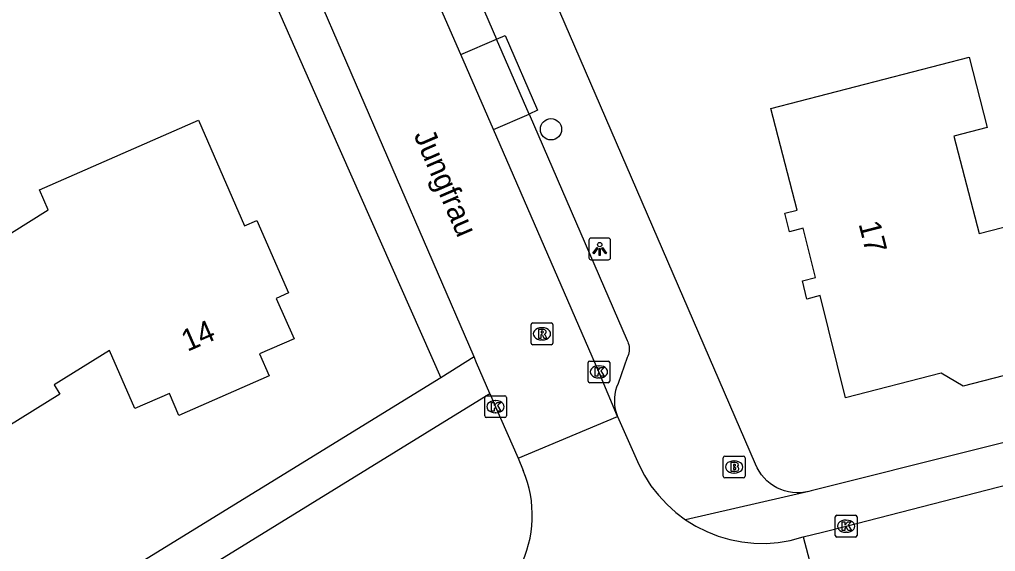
# Model space of a CAD drawing. Extents: x 158838 to 160074, y 386376 to 387776.
# Drawn here: x 159412.68 to 159457.62, y 386718.56 to 386743.04 of the extents above; entities that cross this region are included whole.
import ezdxf

# ---------------------------------------------------------------- set-up
doc = ezdxf.new("R2010")
doc.units = 0
for name, color, linetype in [('IMGEO_Boom', 7, 'Continuous'), ('IMGEO_Brandkraan', 7, 'Continuous'), ('IMGEO_Kolk', 7, 'Continuous'), ('IMGEO_Lichtpunt', 7, 'Continuous'), ('IMGEO_Openbare_ruimte_label', 7, 'Continuous'), ('IMGEO_Pand', 7, 'Continuous'), ('IMGEO_Pand_nummerreeks', 7, 'Continuous'), ('IMGEO_Rijbaan_lokaal_open', 7, 'Continuous'), ('IMGEO_Rioolput', 7, 'Continuous'), ('IMGEO_Voetpad_open', 7, 'Continuous')]:
    doc.layers.add(name, color=color, linetype=linetype)

msp = doc.modelspace()

# ---------------------------------------------------------------- linework, layer by layer
at = {"layer": 'IMGEO_Boom'}
msp.add_circle((159437.149, 386737.987), 0.489, dxfattribs=at)
at = {"layer": 'IMGEO_Brandkraan'}
for p, q in [((159445.083, 386722.019), (159445.083, 386722.871)), ((159445.158, 386722.945), (159446.01, 386722.945)), ((159446.084, 386722.871), (159446.084, 386722.019)), ((159445.571, 386722.725), (159445.596, 386722.725)), ((159446.01, 386721.945), (159445.158, 386721.945)), ((159445.594, 386722.165), (159445.569, 386722.165))]:
    msp.add_line(p, q, dxfattribs=at)
for points in [[(159445.083, 386722.019), (159445.083, 386722.871)], [(159445.158, 386722.945), (159446.01, 386722.945)], [(159446.084, 386722.871), (159446.084, 386722.019)], [(159445.431, 386722.645), (159445.431, 386722.245), (159445.644, 386722.245)], [(159445.662, 386722.645), (159445.431, 386722.645)], [(159445.61, 386722.564), (159445.556, 386722.564), (159445.556, 386722.488)], [(159445.556, 386722.488), (159445.609, 386722.488)], [(159445.618, 386722.412), (159445.556, 386722.412), (159445.556, 386722.331)], [(159445.556, 386722.331), (159445.618, 386722.331)], [(159446.01, 386721.945), (159445.158, 386721.945)]]:
    msp.add_lwpolyline(points, dxfattribs=at)
for centre, radius, start, end in [((159445.16, 386722.869), 0.0765, 91.552, 178.448), ((159445.16, 386722.869), 0.0765, 91.552, 178.448), ((159446.008, 386722.869), 0.0765, 1.552, 88.448), ((159446.008, 386722.869), 0.0765, 1.552, 88.448), ((159445.611, 386722.526), 0.0379, 267.8285, 90.9355), ((159445.619, 386722.371), 0.0404, 269.8759, 90.5077), ((159445.666, 386722.5), 0.145, 59.4692, 91.5367), ((159445.691, 386722.547), 0.0922, 285.5137, 58.1501), ((159445.696, 386722.355), 0.105, 301.3115, 78.989), ((159445.16, 386722.021), 0.0765, 181.552, 268.448), ((159445.16, 386722.021), 0.0765, 181.552, 268.448), ((159445.65, 386722.496), 0.251, 268.6676, 293.5347), ((159446.008, 386722.021), 0.0765, 271.552, 358.448), ((159446.008, 386722.021), 0.0765, 271.552, 358.448)]:
    msp.add_arc(centre, radius, start, end, dxfattribs=at)
for centre, major_axis, ratio, start_param, end_param in [((159445.57, 386722.445), (-0.387, 0.002), 0.722429, 4.712389, 7.853982), ((159445.595, 386722.445), (-0.39, 0.002), 0.717154, 1.570796, 4.712389)]:
    msp.add_ellipse(centre, major_axis=major_axis, ratio=ratio, start_param=start_param, end_param=end_param, dxfattribs=at)
at = {"layer": 'IMGEO_Kolk'}
for p, q in [((159438.857, 386726.395), (159438.857, 386727.247)), ((159438.932, 386727.321), (159439.784, 386727.321)), ((159439.858, 386727.247), (159439.858, 386726.395)), ((159439.345, 386727.101), (159439.37, 386727.101)), ((159439.368, 386726.541), (159439.343, 386726.541)), ((159439.784, 386726.321), (159438.932, 386726.321)), ((159434.097, 386724.793), (159434.097, 386725.645)), ((159434.172, 386725.719), (159435.024, 386725.719)), ((159434.585, 386725.499), (159434.61, 386725.499)), ((159435.098, 386725.645), (159435.098, 386724.793)), ((159435.024, 386724.719), (159434.172, 386724.719)), ((159434.608, 386724.939), (159434.583, 386724.939)), ((159450.241, 386719.293), (159450.241, 386720.145)), ((159450.316, 386720.219), (159451.168, 386720.219)), ((159451.242, 386720.145), (159451.242, 386719.293)), ((159450.729, 386719.999), (159450.754, 386719.999)), ((159451.168, 386719.219), (159450.316, 386719.219)), ((159450.752, 386719.439), (159450.727, 386719.439))]:
    msp.add_line(p, q, dxfattribs=at)
for points in [[(159438.857, 386726.395), (159438.857, 386727.247)], [(159438.932, 386727.321), (159439.784, 386727.321)], [(159439.858, 386727.247), (159439.858, 386726.395)], [(159439.178, 386727.021), (159439.301, 386727.021), (159439.301, 386726.87), (159439.431, 386727.021), (159439.595, 386727.021), (159439.449, 386726.87), (159439.602, 386726.621), (159439.45, 386726.621), (159439.365, 386726.785), (159439.301, 386726.718), (159439.301, 386726.621), (159439.178, 386726.621), (159439.178, 386727.021)], [(159439.784, 386726.321), (159438.932, 386726.321)], [(159434.097, 386724.793), (159434.097, 386725.645)], [(159434.172, 386725.719), (159435.024, 386725.719)], [(159435.098, 386725.645), (159435.098, 386724.793)], [(159434.418, 386725.419), (159434.541, 386725.419), (159434.541, 386725.268), (159434.671, 386725.419), (159434.835, 386725.419), (159434.689, 386725.268), (159434.842, 386725.019), (159434.69, 386725.019), (159434.605, 386725.183), (159434.541, 386725.116), (159434.541, 386725.019), (159434.418, 386725.019), (159434.418, 386725.419)], [(159435.024, 386724.719), (159434.172, 386724.719)], [(159450.241, 386719.293), (159450.241, 386720.145)], [(159450.316, 386720.219), (159451.168, 386720.219)], [(159451.242, 386720.145), (159451.242, 386719.293)], [(159450.562, 386719.919), (159450.685, 386719.919), (159450.685, 386719.768), (159450.815, 386719.919), (159450.979, 386719.919), (159450.833, 386719.768), (159450.986, 386719.519), (159450.834, 386719.519), (159450.749, 386719.683), (159450.685, 386719.616), (159450.685, 386719.519), (159450.562, 386719.519), (159450.562, 386719.919)], [(159451.168, 386719.219), (159450.316, 386719.219)]]:
    msp.add_lwpolyline(points, dxfattribs=at)
for centre, start, end in [((159438.934, 386727.245), 91.552, 178.448), ((159438.934, 386727.245), 91.552, 178.448), ((159439.782, 386727.245), 1.552, 88.448), ((159439.782, 386727.245), 1.552, 88.448), ((159438.934, 386726.397), 181.552, 268.448), ((159438.934, 386726.397), 181.552, 268.448), ((159439.782, 386726.397), 271.552, 358.448), ((159439.782, 386726.397), 271.552, 358.448), ((159434.174, 386725.643), 91.552, 178.448), ((159434.174, 386725.643), 91.552, 178.448), ((159435.022, 386725.643), 1.552, 88.448), ((159435.022, 386725.643), 1.552, 88.448), ((159434.174, 386724.795), 181.552, 268.448), ((159434.174, 386724.795), 181.552, 268.448), ((159435.022, 386724.795), 271.552, 358.448), ((159435.022, 386724.795), 271.552, 358.448), ((159450.318, 386720.143), 91.552, 178.448), ((159450.318, 386720.143), 91.552, 178.448), ((159451.166, 386720.143), 1.552, 88.448), ((159451.166, 386720.143), 1.552, 88.448), ((159450.318, 386719.295), 181.552, 268.448), ((159450.318, 386719.295), 181.552, 268.448), ((159451.166, 386719.295), 271.552, 358.448), ((159451.166, 386719.295), 271.552, 358.448)]:
    msp.add_arc(centre, 0.0765, start, end, dxfattribs=at)
for centre, major_axis, ratio, start_param, end_param in [((159439.344, 386726.821), (-0.387, 0.002), 0.722429, 4.712389, 7.853982), ((159439.369, 386726.821), (-0.39, 0.002), 0.717154, 1.570796, 4.712389), ((159434.584, 386725.219), (-0.387, 0.002), 0.722429, 4.712389, 7.853982), ((159434.609, 386725.219), (-0.39, 0.002), 0.717154, 1.570796, 4.712389), ((159450.728, 386719.719), (-0.387, 0.002), 0.722429, 4.712389, 7.853982), ((159450.753, 386719.719), (-0.39, 0.002), 0.717154, 1.570796, 4.712389)]:
    msp.add_ellipse(centre, major_axis=major_axis, ratio=ratio, start_param=start_param, end_param=end_param, dxfattribs=at)
at = {"layer": 'IMGEO_Lichtpunt'}
for p, q in [((159438.896, 386732.884), (159438.896, 386732.077)), ((159438.896, 386732.884), (159438.896, 386732.077)), ((159439.798, 386732.979), (159438.99, 386732.979)), ((159439.798, 386732.979), (159438.99, 386732.979)), ((159439.892, 386732.077), (159439.892, 386732.884)), ((159439.892, 386732.077), (159439.892, 386732.884)), ((159438.99, 386731.983), (159439.798, 386731.983)), ((159438.99, 386731.983), (159439.798, 386731.983))]:
    msp.add_line(p, q, dxfattribs=at)
for points in [[(159439.27, 386732.548), (159439.309, 386732.52), (159439.121, 386732.258), (159439.083, 386732.285), (159439.27, 386732.548)], [(159439.372, 386732.5), (159439.419, 386732.5), (159439.419, 386732.178), (159439.372, 386732.178), (159439.372, 386732.5)], [(159439.482, 386732.52), (159439.52, 386732.547), (159439.707, 386732.285), (159439.668, 386732.257), (159439.482, 386732.52)]]:
    msp.add_lwpolyline(points, dxfattribs=at)
msp.add_circle((159439.395, 386732.682), 0.0994, dxfattribs=at)
for centre, start, end in [((159438.99, 386732.884), 90, 180), ((159438.99, 386732.884), 90, 180), ((159439.798, 386732.884), 0, 90), ((159439.798, 386732.884), 0, 90), ((159438.99, 386732.077), 180, 270), ((159438.99, 386732.077), 180, 270), ((159439.798, 386732.077), 270, 0), ((159439.798, 386732.077), 270, 360)]:
    msp.add_arc(centre, 0.0946, start, end, dxfattribs=at)
at = {"layer": 'IMGEO_Pand'}
for points in [[(159457.967, 386726.64), (159456.131, 386726.163), (159455.116, 386726.768), (159450.717, 386725.632), (159449.547, 386730.336), (159448.936, 386730.161), (159448.724, 386731.019), (159449.335, 386731.171), (159448.759, 386733.437), (159448.128, 386733.263), (159447.912, 386734.118), (159448.484, 386734.263), (159447.274, 386738.941), (159456.404, 386741.302)], [(159456.404, 386741.302), (159457.24, 386738.068), (159455.701, 386737.67), (159456.86, 386733.187), (159462.048, 386734.529)], [(159410.612, 386732.165), (159413.994, 386734.281), (159413.592, 386735.197), (159420.918, 386738.411), (159423.04, 386733.55), (159423.598, 386733.795), (159425.059, 386730.465), (159424.502, 386730.199), (159425.318, 386728.348), (159423.721, 386727.653), (159424.167, 386726.636), (159420.021, 386724.817), (159419.579, 386725.824), (159417.989, 386725.13), (159416.824, 386727.799), (159414.273, 386726.221), (159414.536, 386725.796), (159409.724, 386722.824)]]:
    msp.add_lwpolyline(points, dxfattribs=at)
at = {"layer": 'IMGEO_Rijbaan_lokaal_open'}
for points in [[(159432.995, 386741.426), (159430.408, 386747.366), (159429.269, 386750), (159422.713, 386765.168), (159421.744, 386767.43)], [(159433.61, 386727.506), (159426.056, 386744.954), (159423.859, 386750), (159423.765, 386750.217)], [(159434.498, 386737.977), (159432.995, 386741.426)], [(159440.208, 386724.774), (159439.357, 386726.82), (159434.498, 386737.977)], [(159434.338, 386725.824), (159433.727, 386727.236), (159433.61, 386727.506)], [(159434.338, 386725.824), (159434.6, 386725.22), (159435.635, 386722.85)], [(159448.769, 386719.226), (159449.649, 386719.445), (159450.742, 386719.718), (159466.706, 386723.831), (159473.743, 386725.638)], [(159435.635, 386722.85), (159440.208, 386724.774)], [(159440.208, 386724.774), (159441.192, 386722.555), (159441.451, 386722.057), (159441.754, 386721.584), (159442.098, 386721.14), (159442.48, 386720.729), (159442.897, 386720.353), (159443.346, 386720.016)], [(159435.635, 386722.85), (159435.875, 386722.284)], [(159443.346, 386720.016), (159443.824, 386719.72), (159444.326, 386719.469), (159444.848, 386719.263), (159445.387, 386719.105), (159445.938, 386718.995), (159446.496, 386718.935), (159447.058, 386718.925), (159447.618, 386718.966), (159448.171, 386719.056), (159448.769, 386719.226)], [(159448.769, 386719.226), (159450.032, 386714.409)]]:
    msp.add_lwpolyline(points, dxfattribs=at)
msp.add_arc((159430.915, 386720.219), 5.372, 283.9105, 22.6074, dxfattribs=at)
at = {"layer": 'IMGEO_Rioolput'}
for p, q in [((159436.308, 386729.073), (159437.16, 386729.073)), ((159436.233, 386728.147), (159436.233, 386728.999)), ((159436.721, 386728.853), (159436.746, 386728.853)), ((159437.234, 386728.999), (159437.234, 386728.147)), ((159436.744, 386728.293), (159436.719, 386728.293)), ((159437.16, 386728.073), (159436.308, 386728.073))]:
    msp.add_line(p, q, dxfattribs=at)
for points in [[(159436.308, 386729.073), (159437.16, 386729.073)], [(159436.233, 386728.147), (159436.233, 386728.999)], [(159436.822, 386728.771), (159436.57, 386728.773), (159436.57, 386728.373)], [(159436.748, 386728.692), (159436.694, 386728.692), (159436.694, 386728.611)], [(159436.694, 386728.611), (159436.746, 386728.611)], [(159437.234, 386728.999), (159437.234, 386728.147)], [(159436.57, 386728.373), (159436.694, 386728.373), (159436.694, 386728.535), (159436.705, 386728.535)], [(159436.752, 386728.506), (159436.823, 386728.373), (159436.963, 386728.373), (159436.898, 386728.499)], [(159437.16, 386728.073), (159436.308, 386728.073)]]:
    msp.add_lwpolyline(points, dxfattribs=at)
for centre, radius, start, end in [((159436.31, 386728.997), 0.0765, 91.552, 178.448), ((159436.31, 386728.997), 0.0765, 91.552, 178.448), ((159437.158, 386728.997), 0.0765, 1.552, 88.448), ((159437.158, 386728.997), 0.0765, 1.552, 88.448), ((159436.73, 386728.8), 0.19, 274.7715, 282.9687), ((159436.754, 386728.596), 0.0964, 77.0061, 93.1865), ((159436.768, 386728.653), 0.0378, 276.6634, 79.6772), ((159436.821, 386728.661), 0.109, 350.3612, 89.416), ((159436.819, 386728.661), 0.112, 277.5842, 350.9817), ((159436.31, 386728.149), 0.0765, 181.552, 268.448), ((159436.31, 386728.149), 0.0765, 181.552, 268.448), ((159436.704, 386728.482), 0.0533, 26.0293, 88.6989), ((159436.803, 386728.446), 0.108, 29.5134, 73.7905), ((159437.158, 386728.149), 0.0765, 271.552, 358.448), ((159437.158, 386728.149), 0.0765, 271.552, 358.448)]:
    msp.add_arc(centre, radius, start, end, dxfattribs=at)
for centre, major_axis, ratio, start_param, end_param in [((159436.72, 386728.573), (-0.387, 0.002), 0.722429, 4.712389, 7.853982), ((159436.745, 386728.573), (-0.39, 0.002), 0.717154, 1.570796, 4.712389)]:
    msp.add_ellipse(centre, major_axis=major_axis, ratio=ratio, start_param=start_param, end_param=end_param, dxfattribs=at)
at = {"layer": 'IMGEO_Voetpad_open'}
for points in [[(159449.026, 386721.315), (159448.841, 386721.278), (159448.653, 386721.258), (159448.464, 386721.254), (159448.276, 386721.268), (159448.09, 386721.298), (159447.907, 386721.345), (159447.729, 386721.408), (159447.557, 386721.487), (159447.393, 386721.581), (159447.238, 386721.689), (159447.093, 386721.81), (159446.96, 386721.944), (159446.839, 386722.089), (159446.732, 386722.245), (159446.639, 386722.409), (159446.561, 386722.581), (159434.699, 386750), (159425.315, 386771.692)], [(159423.379, 386768.136), (159431.233, 386750), (159434.637, 386742.141)], [(159414.254, 386767.377), (159419.683, 386754.749), (159421.725, 386750), (159422.284, 386748.699), (159426.546, 386739.026), (159432.071, 386726.541)], [(159432.995, 386741.426), (159434.637, 386742.141)], [(159434.637, 386742.141), (159435.044, 386742.3), (159436.525, 386738.867), (159436.139, 386738.685)], [(159436.139, 386738.685), (159434.637, 386742.141)], [(159434.498, 386737.977), (159436.139, 386738.685)], [(159436.139, 386738.685), (159440.655, 386728.268), (159440.683, 386728.211), (159440.71, 386728.14), (159440.731, 386728.068), (159440.745, 386727.993), (159440.753, 386727.918), (159440.754, 386727.842), (159440.748, 386727.767), (159440.735, 386727.692), (159440.716, 386727.619), (159440.69, 386727.548), (159440.658, 386727.479), (159440.236, 386726.281), (159440.173, 386726.122), (159440.124, 386725.959), (159440.09, 386725.791), (159440.071, 386725.622), (159440.067, 386725.451), (159440.079, 386725.281), (159440.105, 386725.112), (159440.147, 386724.947), (159440.208, 386724.774)], [(159509.916, 386736.979), (159494.722, 386733.042), (159478.638, 386728.88), (159472.554, 386727.311), (159464.145, 386725.103), (159449.13, 386721.343), (159449.026, 386721.315)], [(159433.61, 386727.506), (159432.071, 386726.541)], [(159432.071, 386726.541), (159398.233, 386705.745), (159320.416, 386657.723), (159320.063, 386657.598), (159317.182, 386657.619), (159316.858, 386657.646)], [(159418.927, 386712.01), (159417.947, 386715.735), (159432.664, 386724.796), (159434.338, 386725.824)], [(159449.026, 386721.315), (159443.346, 386720.016)]]:
    msp.add_lwpolyline(points, dxfattribs=at)

# ---------------------------------------------------------------- texts
at = {"layer": 'IMGEO_Openbare_ruimte_label'}
msp.add_text('Jungfrau', height=1, rotation=293.3866, dxfattribs=at).set_placement((159430.814, 386737.722))
at = {"layer": 'IMGEO_Pand_nummerreeks'}
for s, rotation, p in [('17', 284.2621, (159451.308, 386733.637)), ('14', 23.6888, (159420.408, 386727.738))]:
    msp.add_text(s, height=1, rotation=rotation, dxfattribs=at).set_placement(p)

doc.saveas('drawing.dxf')
